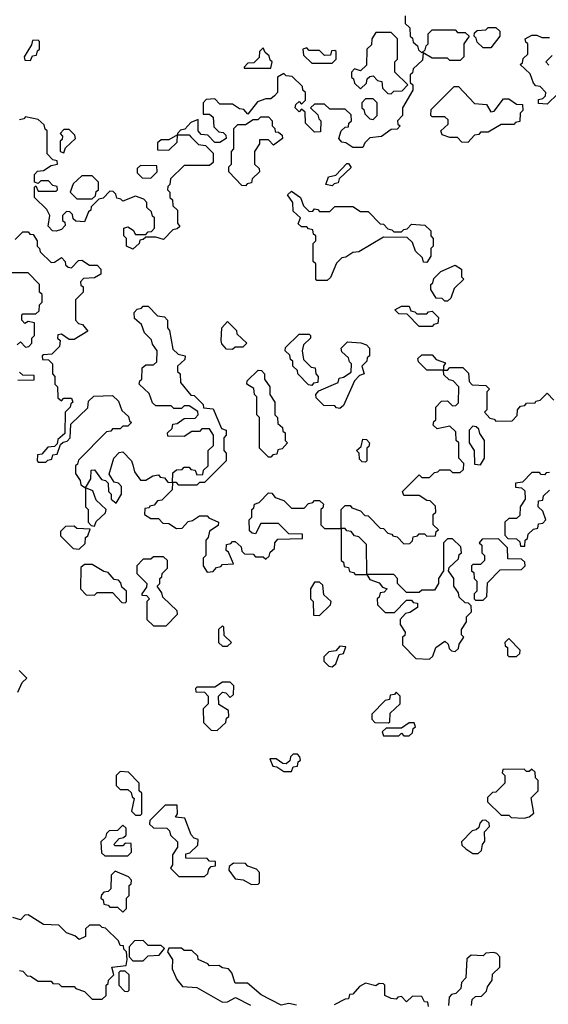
# Model space of a CAD drawing. Extents: x 2708302 to 2968450, y 494490 to 722710.
# Tile 277 of 284: x 2902922 to 2904990, y 683500 to 687350. Entities that reach past the tile are written whole.
import ezdxf

# ---------------------------------------------------------------- set-up
doc = ezdxf.new("R2010")
doc.units = 0

msp = doc.modelspace()

# ---------------------------------------------------------------- linework, layer by layer
at = {"layer": '0CON20XD'}
for points in [[(2904430, 687365), (2904430, 687335), (2904448.3, 687318.3), (2904450, 687285), (2904458.3, 687278.3), (2904461.7, 687261.7), (2904478.3, 687248.3), (2904481.7, 687231.7), (2904495, 687220), (2904508.3, 687231.7), (2904511.7, 687248.3), (2904520, 687255), (2904520, 687295), (2904535, 687310), (2904625, 687310), (2904635, 687300), (2904665, 687300), (2904680, 687285), (2904660, 687255), (2904660, 687205), (2904645, 687190), (2904605, 687190), (2904595, 687200), (2904535, 687200), (2904500, 687220), (2904498.3, 687191.7), (2904461.7, 687158.3), (2904458.3, 687141.7), (2904450, 687135), (2904450, 687105), (2904460, 687095), (2904460, 687075), (2904420, 687005), (2904420, 686975), (2904400, 686955), (2904401.7, 686941.7), (2904410, 686935), (2904398.3, 686921.7), (2904375, 686920), (2904337, 686893), (2904291.7, 686888.3), (2904271.7, 686868.3), (2904265, 686850), (2904225, 686850), (2904198.3, 686868.3), (2904181.7, 686871.7), (2904170, 686885), (2904180, 686915), (2904195, 686930), (2904208.3, 686931.7), (2904210, 686945), (2904220, 686955), (2904218.3, 686978.3), (2904195, 687000), (2904135, 687000), (2904115, 687020), (2904075, 687020), (2904060, 687005), (2904088.3, 686978.3), (2904091.7, 686961.7), (2904100, 686955), (2904098.3, 686911.7), (2904075, 686910), (2904040, 686945), (2904038.3, 686988.3), (2904025, 687000), (2904015, 686990), (2904000, 687005), (2904001.7, 687018.3), (2904015, 687030), (2904025, 687020), (2904040, 687035), (2904040, 687065), (2904030, 687075), (2904028.3, 687088.3), (2903988.3, 687128.3), (2903965, 687130), (2903955, 687140), (2903930, 687125), (2903930, 687065), (2903918.3, 687051.7), (2903905, 687040), (2903885, 687040), (2903851.7, 687028.3), (2903815, 686980), (2903798.3, 686998.3), (2903781.7, 687001.7), (2903755, 687020), (2903705, 687020), (2903685, 687040), (2903651.7, 687038.3), (2903640, 687025), (2903640, 686980), (2903665, 686980), (2903678.3, 686968.3), (2903681.7, 686931.7), (2903701.7, 686911.7), (2903718.3, 686908.3), (2903728.3, 686898.3), (2903730, 686885), (2903705, 686870), (2903685, 686870), (2903658.3, 686898.3), (2903631.7, 686901.7), (2903620, 686915), (2903620, 686960), (2903591.7, 686948.3), (2903568.3, 686921.7), (2903551.7, 686918.3), (2903540, 686905), (2903540, 686900), (2903585, 686900), (2903591.7, 686891.7)], [(2904765, 687240), (2904735, 687240), (2904711.7, 687261.7), (2904708.3, 687278.3), (2904700, 687285), (2904701.7, 687298.3), (2904711.7, 687308.3), (2904745, 687310), (2904755, 687320), (2904785, 687320), (2904800, 687305), (2904800, 687285), (2904765, 687240)], [(2902965, 687190), (2902971.7, 687208.3), (2902988.3, 687211.7), (2902991.7, 687228.3), (2903000, 687235), (2903000, 687265), (2902995, 687270), (2902971.7, 687268.3), (2902968.3, 687251.7), (2902940, 687205), (2902941.7, 687191.7), (2902965, 687190)], [(2904375, 687060), (2904385, 687070), (2904418.3, 687071.7), (2904440, 687095), (2904390, 687145), (2904390, 687185), (2904400, 687195), (2904400, 687275), (2904375, 687300), (2904315, 687300), (2904300, 687275), (2904298.3, 687251.7), (2904280, 687235), (2904278.3, 687171.7), (2904255, 687150), (2904231.7, 687158.3), (2904220, 687145), (2904220, 687125), (2904228.3, 687118.3), (2904231.7, 687101.7), (2904255, 687080), (2904278.3, 687101.7), (2904281.7, 687118.3), (2904291.7, 687128.3), (2904305, 687130), (2904321.7, 687111.7), (2904338.3, 687108.3), (2904341.7, 687081.7), (2904361.7, 687061.7), (2904375, 687060)], [(2904985, 687020), (2904951.7, 687021.7), (2904951.7, 687038.3), (2904968.3, 687041.7), (2904978.3, 687051.7), (2904980, 687065), (2904958.3, 687088.3), (2904941.7, 687091.7), (2904931.7, 687101.7), (2904918.3, 687138.3), (2904880, 687175), (2904888.3, 687181.7), (2904891.7, 687198.3), (2904910, 687215), (2904910, 687255), (2904901.7, 687261.7), (2904900, 687275), (2904925, 687290), (2904945, 687290), (2904965, 687280), (2904995, 687280)], [(2903905, 687160), (2903910, 687185), (2903901.7, 687191.7), (2903898.3, 687208.3), (2903881.7, 687221.7), (2903875, 687240), (2903860, 687225), (2903858.3, 687201.7), (2903838.3, 687181.7), (2903815, 687180), (2903800, 687165), (2903800, 687160), (2903905, 687160)], [(2904145, 687180), (2904160, 687195), (2904160, 687225), (2904155, 687230), (2904141.7, 687228.3), (2904138.3, 687211.7), (2904115, 687210), (2904095, 687230), (2904055, 687230), (2904045, 687240), (2904030, 687235), (2904031.7, 687211.7), (2904065, 687180), (2904145, 687180)], [(2905005, 687210), (2904980, 687185), (2904991.7, 687171.7)], [(2904675, 686870), (2904651.7, 686871.7), (2904635, 686890), (2904605, 686890), (2904575, 686900), (2904570, 686915), (2904598.3, 686941.7), (2904598.3, 686958.3), (2904585, 686970), (2904535, 686970), (2904530, 686975), (2904531.7, 686998.3), (2904621.7, 687088.3), (2904638.3, 687088.3), (2904701.7, 687021.7), (2904748.3, 687018.3), (2904765, 686990), (2904778.3, 686991.7), (2904815, 687040), (2904835, 687040), (2904865, 687020), (2904888.3, 687018.3), (2904890, 686995), (2904880, 686985), (2904878.3, 686951.7), (2904861.7, 686948.3), (2904855, 686940), (2904805, 686940), (2904755, 686910), (2904725, 686910), (2904718.3, 686901.7), (2904701.7, 686898.3), (2904675, 686870)], [(2904305, 686960), (2904320, 686975), (2904320, 687025), (2904305, 687040), (2904275, 687040), (2904260, 687025), (2904260, 687005), (2904268.3, 686998.3), (2904271.7, 686981.7), (2904291.7, 686961.7), (2904305, 686960)], [(2905028.3, 687061.7), (2904985, 687020)], [(2903591.7, 686891.7), (2903621.7, 686861.7), (2903648.3, 686858.3), (2903678.3, 686828.3), (2903678.3, 686791.7), (2903665, 686780), (2903565, 686780), (2903511.7, 686728.3), (2903510, 686705), (2903501.7, 686698.3), (2903500, 686685), (2903510, 686675), (2903510, 686655), (2903520, 686645), (2903521.7, 686621.7), (2903540, 686605), (2903540, 686555), (2903548.3, 686541.7), (2903538.3, 686531.7), (2903521.7, 686528.3), (2903485, 686490), (2903455, 686500), (2903415, 686500), (2903405, 686490), (2903391.7, 686488.3), (2903390, 686475), (2903365, 686452.5), (2903340, 686465), (2903340, 686495), (2903330, 686505), (2903330, 686535), (2903345, 686540), (2903366.4, 686526.4), (2903375, 686510), (2903415, 686510), (2903425, 686520), (2903438.3, 686521.7), (2903450, 686535), (2903450, 686575), (2903441.7, 686581.7), (2903438.3, 686598.3), (2903420, 686615), (2903420, 686635), (2903408.3, 686648.3), (2903375, 686660), (2903325, 686640), (2903318.3, 686648.3), (2903301.7, 686651.7), (2903298.3, 686668.3), (2903288.3, 686678.3), (2903275, 686680), (2903248.3, 686651.7), (2903231.7, 686648.3), (2903201.7, 686618.3), (2903200, 686605), (2903191.7, 686598.3), (2903175, 686560), (2903141.7, 686561.7), (2903131.7, 686571.7), (2903128.3, 686588.3), (2903118.3, 686598.3), (2903105, 686600), (2903090, 686585), (2903090, 686565), (2903098.3, 686558.3), (2903100, 686545), (2903085, 686530), (2903065, 686522.5), (2903050, 686525), (2903033, 686543), (2903040, 686585), (2903028.3, 686608.3), (2902980, 686655), (2902980, 686695), (2902985, 686700), (2902995, 686680), (2903065, 686680), (2903070, 686685), (2903068.3, 686698.3), (2903051.7, 686701.7), (2903035, 686720), (2903005, 686720), (2902995, 686710), (2902980, 686715), (2902980, 686745), (2902991.7, 686758.3), (2903015, 686760), (2903045, 686780), (2903070, 686785), (2903068.3, 686798.3), (2903051.7, 686801.7), (2903030, 686825), (2903030, 686915), (2903021.7, 686921.7), (2903018.3, 686938.3), (2902995, 686960), (2902945, 686970), (2902938.3, 686961.7), (2902921.7, 686958.3)], [(2903805, 686700), (2903791.7, 686701.7), (2903740, 686755), (2903740, 686775), (2903750, 686785), (2903750, 686835), (2903760, 686845), (2903760, 686925), (2903775, 686940), (2903805, 686940), (2903835, 686960), (2903855, 686960), (2903865, 686970), (2903895, 686970), (2903910, 686955), (2903910, 686935), (2903920, 686925), (2903921.7, 686911.7), (2903935, 686910), (2903948.3, 686898.3), (2903950, 686885), (2903915, 686860), (2903895, 686880), (2903860, 686880), (2903860, 686865), (2903840, 686835), (2903840, 686785), (2903858.3, 686768.3), (2903860, 686755), (2903831.7, 686728.3), (2903828.3, 686711.7), (2903811.7, 686708.3), (2903805, 686700)], [(2903095, 686830), (2903101.7, 686848.3), (2903140, 686885), (2903138.3, 686898.3), (2903115, 686920), (2903095, 686920), (2903080, 686905), (2903090, 686895), (2903088.3, 686881.7), (2903080, 686875), (2903080, 686835), (2903095, 686830)], [(2903505, 686840), (2903538.3, 686871.7), (2903540, 686900), (2903505, 686880), (2903475, 686880), (2903461.7, 686868.3), (2903461.7, 686841.7), (2903505, 686840)], [(2903435, 686730), (2903460, 686755), (2903458.3, 686778.3), (2903395, 686780), (2903381.7, 686768.3), (2903381.7, 686751.7), (2903401.7, 686731.7), (2903435, 686730)], [(2904145, 686700), (2904120, 686705), (2904130, 686735), (2904158.3, 686741.7), (2904201.7, 686788.3), (2904208.3, 686788.3), (2904218.3, 686771.7), (2904171.7, 686728.3), (2904168.3, 686711.7), (2904151.7, 686708.3), (2904145, 686700)], [(2903205, 686650), (2903218.3, 686661.7), (2903221.7, 686678.3), (2903230, 686685), (2903230, 686715), (2903205, 686740), (2903165, 686740), (2903131.7, 686708.3), (2903120, 686675), (2903145, 686650), (2903205, 686650)], [(2904125, 686330), (2904085, 686330), (2904080, 686335), (2904080, 686395), (2904070, 686405), (2904070, 686475), (2904080, 686485), (2904080, 686505), (2904071.7, 686511.7), (2904068.3, 686528.3), (2904051.7, 686531.7), (2904045, 686540), (2904025, 686540), (2904011.7, 686551.7), (2904020, 686575), (2903991.7, 686601.7), (2903990, 686635), (2903970, 686665), (2903985, 686680), (2904020, 686655), (2904031.7, 686621.7), (2904055, 686600), (2904068.3, 686601.7), (2904075, 686610), (2904088.3, 686608.3), (2904095, 686600), (2904135, 686600), (2904155, 686620), (2904225, 686620), (2904255, 686600), (2904285, 686600), (2904331.7, 686551.7), (2904345, 686550), (2904361.7, 686531.7), (2904378.3, 686528.3), (2904385, 686520), (2904415, 686520), (2904425, 686530), (2904438.3, 686531.7), (2904455, 686550), (2904507, 686547), (2904530, 686525), (2904530, 686505), (2904540, 686495), (2904540, 686465), (2904530, 686455), (2904530, 686425), (2904515, 686400), (2904501.7, 686401.7), (2904498.3, 686418.3), (2904470, 686445), (2904458.3, 686478.3), (2904438.3, 686498.3), (2904345, 686500), (2904248.3, 686441.7), (2904225, 686440), (2904198.3, 686421.7), (2904181.7, 686418.3), (2904161.7, 686398.3), (2904138.3, 686341.7), (2904125, 686330)], [(2902905, 686490), (2902935, 686520), (2902955, 686520), (2902961.7, 686511.7), (2902975, 686510), (2902990, 686485), (2902990, 686465), (2903000, 686455), (2903001.7, 686441.7), (2903045, 686400), (2903058.3, 686401.7), (2903085, 686420), (2903100, 686405), (2903101.7, 686391.7), (2903111.7, 686381.7), (2903125, 686380), (2903151.7, 686408.3), (2903165, 686410), (2903195, 686390), (2903225, 686390), (2903240, 686375), (2903240, 686355), (2903215, 686340), (2903171.7, 686338.3), (2903160, 686325), (2903161.7, 686311.7), (2903170, 686305), (2903170, 686285), (2903140, 686255), (2903140, 686175), (2903151.7, 686161.7), (2903168.3, 686158.3), (2903188.3, 686131.7), (2903135, 686100), (2903115, 686100), (2903085, 686120), (2903071.7, 686118.3), (2903070, 686105), (2903080, 686095), (2903078.3, 686071.7), (2903048.3, 686041.7), (2903015, 686040), (2903010, 686035), (2903011.7, 686021.7), (2903035, 686020), (2903050, 686005), (2903050, 685965), (2903060, 685955), (2903060, 685925), (2903070, 685915), (2903071.7, 685871.7), (2903085, 685860), (2903095, 685870), (2903125, 685870), (2903130, 685855), (2903121.7, 685848.3), (2903120, 685835), (2903100, 685815), (2903098.3, 685731.7), (2903071.7, 685708.3), (2903068.3, 685691.7), (2903058.3, 685681.7), (2903031.7, 685678.3), (2903008.3, 685651.7), (2902991.7, 685648.3), (2902990, 685625), (2902995, 685620), (2903025, 685620), (2903031.7, 685628.3), (2903048.3, 685631.7), (2903051.7, 685648.3), (2903068.3, 685651.7), (2903081.7, 685688.3), (2903091.7, 685698.3), (2903108.3, 685701.7), (2903120, 685715), (2903121.7, 685768.3), (2903188.3, 685831.7), (2903191.7, 685858.3), (2903211.7, 685878.3), (2903285, 685880), (2903308.3, 685858.3), (2903321.7, 685821.7), (2903348.3, 685798.3), (2903351.7, 685781.7), (2903360, 685775), (2903345, 685760), (2903325, 685760), (2903315, 685750), (2903285, 685750), (2903278.3, 685741.7), (2903261.7, 685738.3), (2903151.7, 685628.3), (2903148.3, 685611.7), (2903140, 685605), (2903140, 685575), (2903158.3, 685548.3), (2903161.7, 685531.7), (2903180, 685520), (2903200, 685555), (2903201.7, 685588.3), (2903215, 685590), (2903241.7, 685551.7), (2903258.3, 685548.3), (2903268.3, 685538.3), (2903270, 685505), (2903280, 685495), (2903280, 685475), (2903300, 685460), (2903320, 685495), (2903320, 685525), (2903308.3, 685538.3), (2903291.7, 685541.7), (2903272.5, 685572.5), (2903290, 685635), (2903311.7, 685658.3), (2903325, 685660), (2903360, 685625), (2903365, 685610)], [(2904595, 686250), (2904585, 686250), (2904575, 686260), (2904551.7, 686261.7), (2904530, 686295), (2904530, 686315), (2904538.3, 686321.7), (2904541.7, 686338.3), (2904570, 686365), (2904625, 686390), (2904650, 686375), (2904650, 686345), (2904660, 686335), (2904621.7, 686298.3), (2904608.3, 686261.7), (2904595, 686250)], [(2902911.7, 686078.3), (2902925, 686090), (2902945, 686070), (2902958.3, 686071.7), (2902970, 686085), (2902970, 686105), (2902980, 686115), (2902980, 686165), (2902955, 686170), (2902941.7, 686161.7), (2902930, 686175), (2902930, 686195), (2902935, 686200), (2902985, 686200), (2902998.3, 686211.7), (2903000, 686235), (2903010, 686245), (2903010, 686275), (2903000, 686285), (2903000, 686315), (2902955, 686360), (2902865, 686360)], [(2903365, 685610), (2903371.7, 685581.7), (2903395, 685550), (2903415, 685550), (2903443, 685567), (2903465, 685570), (2903471.7, 685561.7), (2903488.3, 685558.3), (2903501.7, 685541.7), (2903520, 685540), (2903521.7, 685578.3), (2903535, 685590), (2903558.3, 685591.7), (2903565, 685600), (2903585, 685600), (2903591.7, 685591.7), (2903608.3, 685588.3), (2903615, 685570), (2903638.3, 685571.7), (2903641.7, 685588.3), (2903660, 685605), (2903660, 685665), (2903680, 685685), (2903680, 685725), (2903665, 685750), (2903635, 685750), (2903625, 685740), (2903595, 685740), (2903565, 685720), (2903501.7, 685721.7), (2903500, 685735), (2903518.3, 685751.7), (2903521.7, 685768.3), (2903538.3, 685771.7), (2903565, 685790), (2903608.3, 685791.7), (2903620, 685805), (2903618.3, 685818.3), (2903585, 685840), (2903565, 685840), (2903555, 685830), (2903525, 685830), (2903515, 685840), (2903455, 685840), (2903441.7, 685851.7), (2903428.3, 685888.3), (2903390, 685925), (2903391.7, 685938.3), (2903400, 685945), (2903401.7, 685988.3), (2903415, 686000), (2903445, 686000), (2903458.3, 686011.7), (2903460, 686055), (2903441.7, 686081.7), (2903438.3, 686098.3), (2903410, 686125), (2903398.3, 686158.3), (2903371.7, 686181.7), (2903370, 686205), (2903381.7, 686218.3), (2903398.3, 686221.7), (2903405, 686230), (2903425, 686230), (2903461.7, 686191.7), (2903488.3, 686188.3), (2903500, 686175), (2903500, 686145), (2903507.5, 686135), (2903521.7, 686061.7), (2903541.7, 686041.7), (2903570, 686035), (2903568.3, 686021.7), (2903540, 685995), (2903540, 685975), (2903550, 685965), (2903551.7, 685931.7), (2903591.7, 685881.7), (2903605, 685880), (2903640, 685845), (2903641.7, 685831.7), (2903678.3, 685828.3), (2903711.7, 685751.7), (2903730, 685745), (2903730, 685725), (2903720, 685715), (2903720, 685665), (2903730, 685655), (2903730, 685625), (2903645, 685540), (2903625, 685540), (2903615, 685530), (2903545, 685530), (2903535, 685540), (2903520, 685540), (2903518.3, 685511.7), (2903478.3, 685471.7), (2903461.7, 685468.3), (2903448.3, 685451.7), (2903431.7, 685448.3), (2903428.3, 685441.7), (2903411.7, 685438.3), (2903410, 685415), (2903435, 685400), (2903465, 685400), (2903481.7, 685381.7), (2903505, 685380), (2903535, 685360), (2903558.3, 685361.7), (2903581.7, 685388.3), (2903598.3, 685391.7), (2903625, 685410), (2903655, 685410), (2903661.7, 685401.7), (2903700, 685385), (2903698.3, 685371.7), (2903665, 685350), (2903660, 685325), (2903650, 685315), (2903650, 685255), (2903640, 685245), (2903640, 685215), (2903655, 685190), (2903678.3, 685191.7), (2903691.7, 685208.3), (2903708.3, 685211.7), (2903715, 685220), (2903758.3, 685221.7), (2903738.3, 685268.3), (2903730, 685275), (2903731.7, 685298.3), (2903748.3, 685301.7), (2903755, 685310), (2903765, 685310), (2903788.3, 685288.3), (2903791.7, 685271.7), (2903801.7, 685261.7), (2903835, 685260), (2903845, 685250), (2903875, 685250), (2903885, 685240), (2903898.3, 685251.7), (2903901.7, 685268.3), (2903918.3, 685281.7), (2903920, 685305), (2903931.7, 685318.3), (2904028.3, 685321.7), (2904028.3, 685338.3), (2903975, 685340), (2903935, 685380), (2903865, 685380), (2903845, 685340), (2903831.7, 685341.7), (2903821.7, 685351.7), (2903820, 685395), (2903830, 685405), (2903830, 685435), (2903838.3, 685441.7), (2903840, 685455), (2903858.3, 685461.7), (2903895, 685500), (2903908.3, 685498.3), (2903921.7, 685481.7), (2903955, 685470), (2903985, 685440), (2904035, 685440), (2904051.7, 685458.3), (2904068.3, 685461.7), (2904075, 685470), (2904095, 685470), (2904110, 685455), (2904108.3, 685441.7), (2904100, 685435), (2904100, 685375), (2904115, 685360), (2904180, 685360), (2904180, 685435), (2904195, 685450), (2904215, 685450), (2904221.7, 685441.7), (2904255, 685430), (2904271.7, 685411.7), (2904285, 685410), (2904331.7, 685361.7), (2904345, 685360), (2904361.7, 685341.7), (2904378.3, 685338.3), (2904381.7, 685331.7), (2904398.3, 685328.3), (2904425, 685300), (2904448.3, 685301.7), (2904458.3, 685311.7), (2904461.7, 685328.3), (2904478.3, 685331.7), (2904485, 685340), (2904505, 685340), (2904515, 685330), (2904548.3, 685331.7), (2904551.7, 685348.3), (2904560, 685355), (2904540, 685375), (2904540, 685415), (2904550, 685425), (2904548.3, 685448.3), (2904528.3, 685468.3), (2904515, 685470), (2904485, 685490), (2904425, 685490), (2904420, 685505), (2904485, 685570), (2904495, 685560), (2904525, 685560), (2904545, 685580), (2904558.3, 685581.7), (2904565, 685590), (2904605, 685590), (2904615, 685580), (2904645, 685580), (2904658.3, 685591.7), (2904660, 685615), (2904640, 685635), (2904640, 685695), (2904630, 685705), (2904628.3, 685738.3), (2904605, 685760), (2904555, 685750), (2904540, 685765), (2904541.7, 685778.3), (2904550, 685785), (2904550, 685835), (2904571.7, 685858.3), (2904595, 685860), (2904615, 685840), (2904628.3, 685841.7), (2904638.3, 685851.7), (2904640, 685915), (2904618.3, 685938.3), (2904601.7, 685941.7), (2904581.7, 685961.7), (2904580, 685980), (2904515, 685980), (2904481.7, 686011.7), (2904480, 686025), (2904495, 686040), (2904535, 686040), (2904551.7, 686021.7), (2904588.3, 686008.3), (2904580, 685995), (2904580, 685980), (2904595, 685980), (2904605, 685990), (2904655, 685990), (2904678.3, 685968.3), (2904680, 685935), (2904691.7, 685921.7), (2904745, 685920), (2904760, 685905), (2904750, 685895), (2904750, 685825), (2904740, 685815), (2904761.7, 685791.7), (2904778.3, 685788.3), (2904785, 685780), (2904848.3, 685781.7), (2904868.3, 685801.7), (2904870, 685825), (2904881.7, 685838.3), (2904898.3, 685841.7), (2904905, 685850), (2904938.3, 685851.7), (2904941.7, 685858.3), (2904958.3, 685861.7), (2904985, 685890), (2905011.7, 685861.7)], [(2904535, 686150), (2904485, 686150), (2904438.3, 686198.3), (2904405, 686200), (2904390, 686215), (2904415, 686230), (2904445, 686230), (2904451.7, 686211.7), (2904468.3, 686208.3), (2904475, 686200), (2904515, 686200), (2904521.7, 686208.3), (2904535, 686210), (2904560, 686185), (2904558.3, 686161.7), (2904541.7, 686158.3), (2904535, 686150)], [(2903755, 686060), (2903731.7, 686061.7), (2903713, 686083), (2903710, 686095), (2903712.5, 686145), (2903735, 686170), (2903770, 686135), (2903771.7, 686121.7), (2903810, 686085), (2903795, 686070), (2903765, 686070), (2903755, 686060)], [(2904065, 685920), (2904051.7, 685921.7), (2904010, 685965), (2904008.3, 685978.3), (2903990, 685995), (2903990, 686015), (2903981.7, 686021.7), (2903978.3, 686038.3), (2903960, 686055), (2903961.7, 686068.3), (2904015, 686120), (2904055, 686120), (2904060, 686115), (2904060, 686105), (2904031.7, 686078.3), (2904027.5, 686055), (2904031.7, 686021.7), (2904061.7, 685991.7), (2904078.3, 685988.3), (2904080, 685965), (2904090, 685955), (2904088.3, 685931.7), (2904071.7, 685928.3), (2904065, 685920)], [(2904175, 685830), (2904161.7, 685831.7), (2904155, 685840), (2904111.7, 685841.7), (2904081.7, 685871.7), (2904080, 685885), (2904091.7, 685898.3), (2904168.3, 685931.7), (2904171.7, 685948.3), (2904188.3, 685951.7), (2904218.3, 685971.7), (2904220, 686005), (2904211.7, 686011.7), (2904208.3, 686028.3), (2904181.7, 686051.7), (2904180, 686065), (2904205, 686090), (2904257, 686087), (2904278.3, 686078.3), (2904290, 686065), (2904290, 686035), (2904281.7, 686028.3), (2904280, 686015), (2904260, 685995), (2904270, 685965), (2904251.7, 685958.3), (2904231.7, 685938.3), (2904188.3, 685841.7), (2904175, 685830)], [(2902915, 685940), (2902978.3, 685941.7), (2902978.3, 685958.3), (2902935, 685960), (2902921.7, 685971.7)], [(2903905, 685640), (2903895, 685640), (2903860, 685675), (2903860, 685795), (2903850, 685805), (2903850, 685875), (2903840, 685885), (2903838.3, 685908.3), (2903810, 685925), (2903811.7, 685938.3), (2903855, 685980), (2903868.3, 685978.3), (2903880, 685965), (2903880, 685945), (2903900, 685915), (2903900, 685885), (2903920, 685855), (2903920, 685805), (2903930, 685795), (2903931.7, 685771.7), (2903950, 685755), (2903951.7, 685741.7), (2903960, 685735), (2903960, 685705), (2903970, 685695), (2903948.3, 685671.7), (2903931.7, 685668.3), (2903928.3, 685651.7), (2903911.7, 685648.3), (2903905, 685640)], [(2904725, 685610), (2904740, 685635), (2904740, 685705), (2904721.7, 685731.7), (2904718.3, 685748.3), (2904708.3, 685758.3), (2904695, 685760), (2904680, 685745), (2904680, 685695), (2904700, 685665), (2904701.7, 685611.7), (2904725, 685610)], [(2904275, 685620), (2904261.7, 685621.7), (2904251.7, 685631.7), (2904250, 685655), (2904240, 685665), (2904258.3, 685681.7), (2904265, 685710), (2904278.3, 685708.3), (2904290, 685695), (2904288.3, 685681.7), (2904280, 685675), (2904280, 685625), (2904275, 685620)], [(2904995, 685580), (2904981.7, 685578.3), (2904975, 685570), (2904961.7, 685571.7), (2904955, 685580), (2904925, 685580), (2904888.3, 685541.7), (2904861.7, 685538.3), (2904861.7, 685521.7), (2904885, 685520), (2904898.3, 685508.3), (2904900, 685475), (2904880, 685445), (2904878.3, 685411.7), (2904865, 685400), (2904835, 685400), (2904820, 685385), (2904820, 685335), (2904831.7, 685321.7), (2904865, 685320), (2904878.3, 685308.3), (2904881.7, 685291.7), (2904898.3, 685291.7), (2904900, 685315), (2904908.3, 685321.7), (2904911.7, 685338.3), (2904931.7, 685358.3), (2904948.3, 685361.7), (2904951.7, 685378.3), (2904968.3, 685381.7), (2904980, 685395), (2904968.3, 685428.3), (2904950, 685445), (2904951.7, 685468.3), (2904968.3, 685471.7), (2904971.7, 685488.3), (2904995, 685510)], [(2903215, 685370), (2903221.7, 685388.3), (2903258.3, 685421.7), (2903260, 685435), (2903221.7, 685471.7), (2903208.3, 685508.3), (2903180, 685520), (2903180, 685445), (2903190, 685435), (2903190, 685385), (2903201.7, 685371.7), (2903215, 685370)], [(2903155, 685280), (2903178.3, 685301.7), (2903180, 685325), (2903188.3, 685331.7), (2903198.3, 685358.3), (2903145, 685360), (2903135, 685370), (2903101.7, 685368.3), (2903081.7, 685348.3), (2903081.7, 685331.7), (2903131.7, 685281.7), (2903155, 685280)], [(2904280, 685180), (2904278.3, 685298.3), (2904248.3, 685328.3), (2904231.7, 685331.7), (2904218.3, 685348.3), (2904201.7, 685351.7), (2904195, 685360), (2904180, 685360), (2904180, 685235), (2904188.3, 685228.3), (2904191.7, 685211.7), (2904208.3, 685208.3), (2904211.7, 685191.7), (2904228.3, 685188.3), (2904235, 685180), (2904275, 685180), (2904280, 685180)], [(2904525, 684850), (2904538.3, 684861.7), (2904550, 684895), (2904585, 684920), (2904598.3, 684908.3), (2904601.7, 684891.7), (2904611.7, 684881.7), (2904625, 684880), (2904638.3, 684891.7), (2904641.7, 684908.3), (2904660, 684935), (2904650, 684945), (2904650, 684965), (2904670, 684995), (2904670, 685015), (2904690, 685035), (2904688.3, 685058.3), (2904678.3, 685068.3), (2904665, 685070), (2904641.7, 685091.7), (2904638.3, 685108.3), (2904620, 685135), (2904620, 685165), (2904600, 685195), (2904601.7, 685208.3), (2904638.3, 685241.7), (2904641.7, 685258.3), (2904650, 685265), (2904648.3, 685288.3), (2904615, 685320), (2904595, 685320), (2904580, 685305), (2904580, 685195), (2904560, 685165), (2904560, 685145), (2904545, 685120), (2904495, 685120), (2904485, 685110), (2904435, 685110), (2904400, 685145), (2904400, 685165), (2904385, 685180), (2904280, 685180), (2904291.7, 685161.7), (2904328.3, 685148.3), (2904341.7, 685131.7), (2904360, 685125), (2904348.3, 685111.7), (2904331.7, 685108.3), (2904328.3, 685091.7), (2904320, 685085), (2904321.7, 685061.7), (2904351.7, 685031.7), (2904388.3, 685031.7), (2904435, 685080), (2904455, 685080), (2904461.7, 685071.7), (2904478.3, 685068.3), (2904478.3, 685051.7), (2904448.3, 685031.7), (2904431.7, 685028.3), (2904410, 685005), (2904410, 684985), (2904430, 684955), (2904428.3, 684941.7), (2904420, 684935), (2904420, 684905), (2904471.7, 684851.7), (2904525, 684850)], [(2904735, 685080), (2904750, 685095), (2904751.7, 685148.3), (2904801.7, 685198.3), (2904885, 685200), (2904900, 685215), (2904898.3, 685228.3), (2904885, 685240), (2904831.7, 685241.7), (2904830, 685285), (2904795, 685320), (2904731.7, 685318.3), (2904720, 685305), (2904730, 685295), (2904730, 685265), (2904740, 685255), (2904740, 685235), (2904725, 685220), (2904695, 685220), (2904690, 685215), (2904690, 685195), (2904698.3, 685188.3), (2904700, 685165), (2904710, 685155), (2904710, 685115), (2904700, 685105), (2904700, 685085), (2904705, 685080), (2904735, 685080)], [(2903495, 684980), (2903540, 685025), (2903538.3, 685038.3), (2903481.7, 685091.7), (2903478.3, 685108.3), (2903460, 685135), (2903470, 685145), (2903470, 685165), (2903478.3, 685171.7), (2903480, 685185), (2903500, 685205), (2903500, 685235), (2903485, 685250), (2903445, 685250), (2903435, 685240), (2903405, 685240), (2903380, 685215), (2903380, 685185), (2903420, 685145), (2903418.3, 685131.7), (2903400, 685105), (2903400, 685100), (2903418.3, 685098.3), (2903430, 685085), (2903420, 685075), (2903420, 685005), (2903445, 684980), (2903495, 684980)], [(2903335, 685070), (2903340, 685075), (2903340, 685115), (2903321.7, 685131.7), (2903318.3, 685148.3), (2903308.3, 685158.3), (2903291.7, 685161.7), (2903268.3, 685188.3), (2903251.7, 685191.7), (2903205, 685220), (2903175, 685220), (2903161.7, 685208.3), (2903160, 685125), (2903181.7, 685101.7), (2903215, 685100), (2903225, 685110), (2903285, 685110), (2903321.7, 685071.7), (2903335, 685070)], [(2904095, 685020), (2904138.3, 685061.7), (2904140, 685075), (2904111.7, 685101.7), (2904108.3, 685138.3), (2904095, 685150), (2904075, 685150), (2904060, 685125), (2904060, 685085), (2904070, 685075), (2904071.7, 685021.7), (2904095, 685020)], [(2903735, 684900), (2903750, 684915), (2903721.7, 684941.7), (2903720, 684975), (2903715, 684980), (2903700, 684965), (2903700, 684915), (2903715, 684900), (2903735, 684900)], [(2904865, 684860), (2904878.3, 684871.7), (2904880, 684885), (2904835, 684930), (2904820, 684915), (2904821.7, 684901.7), (2904830, 684895), (2904830, 684865), (2904835, 684860), (2904865, 684860)], [(2904145, 684820), (2904158.3, 684831.7), (2904171.7, 684868.3), (2904188.3, 684871.7), (2904198.3, 684898.3), (2904175, 684900), (2904158.3, 684881.7), (2904131.7, 684878.3), (2904111.7, 684858.3), (2904111.7, 684841.7), (2904131.7, 684821.7), (2904145, 684820)], [(2902915, 684720), (2902931.7, 684758.3), (2902950, 684775), (2902920, 684805)], [(2903695, 684570), (2903728.3, 684601.7), (2903731.7, 684618.3), (2903740, 684625), (2903738.3, 684648.3), (2903701.7, 684671.7), (2903700, 684705), (2903715, 684720), (2903728.3, 684718.3), (2903745, 684700), (2903758.3, 684711.7), (2903760, 684745), (2903745, 684760), (2903715, 684760), (2903685, 684740), (2903615, 684740), (2903610, 684735), (2903611.7, 684721.7), (2903645, 684720), (2903660, 684705), (2903660, 684675), (2903640, 684655), (2903641.7, 684601.7), (2903671.7, 684571.7), (2903695, 684570)], [(2904365, 684600), (2904370, 684605), (2904371.7, 684638.3), (2904410, 684675), (2904410, 684705), (2904395, 684720), (2904388.3, 684711.7), (2904371.7, 684708.3), (2904368.3, 684691.7), (2904351.7, 684688.3), (2904300, 684635), (2904300, 684615), (2904311.7, 684601.7), (2904365, 684600)], [(2904445, 684550), (2904458.3, 684561.7), (2904461.7, 684578.3), (2904470, 684585), (2904465, 684600), (2904445, 684600), (2904415, 684580), (2904355, 684580), (2904340, 684565), (2904345, 684550), (2904405, 684550), (2904415, 684560), (2904425, 684550), (2904445, 684550)], [(2903985, 684410), (2903991.7, 684428.3), (2904008.3, 684431.7), (2904011.7, 684448.3), (2904020, 684455), (2904018.3, 684468.3), (2904008.3, 684478.3), (2903991.7, 684478.3), (2903981.7, 684468.3), (2903978.3, 684451.7), (2903965, 684440), (2903951.7, 684441.7), (2903925, 684460), (2903900, 684460), (2903911.7, 684431.7), (2903928.3, 684428.3), (2903955, 684410), (2903985, 684410)], [(2904895, 684227.5), (2904915, 684232.5), (2904933, 684247), (2904923, 684307), (2904950, 684335), (2904950, 684375), (2904940, 684385), (2904938.3, 684408.3), (2904925, 684420), (2904915, 684410), (2904905, 684410), (2904895, 684420), (2904811.7, 684418.3), (2904810, 684405), (2904820, 684395), (2904820, 684365), (2904785, 684330), (2904771.7, 684328.3), (2904751.7, 684308.3), (2904751.7, 684291.7), (2904805, 684240), (2904835, 684240), (2904845, 684230), (2904895, 684227.5)], [(2903395, 684240), (2903400, 684245), (2903400, 684325), (2903390, 684335), (2903390, 684365), (2903348.3, 684408.3), (2903315, 684410), (2903300, 684395), (2903300, 684355), (2903315, 684340), (2903345, 684340), (2903358.3, 684328.3), (2903361.7, 684311.7), (2903370, 684305), (2903360, 684255), (2903375, 684240), (2903395, 684240)], [(2903645, 684000), (2903658.3, 684011.7), (2903661.7, 684028.3), (2903671.7, 684038.3), (2903688.3, 684041.7), (2903688.3, 684058.3), (2903665, 684060), (2903655, 684070), (2903571.7, 684071.7), (2903571.7, 684088.3), (2903588.3, 684091.7), (2903618.3, 684121.7), (2903620, 684145), (2903605, 684150), (2903593, 684163), (2903568.3, 684228.3), (2903531.7, 684231.7), (2903540, 684245), (2903538.3, 684278.3), (2903491.7, 684278.3), (2903431.7, 684218.3), (2903430, 684205), (2903445, 684190), (2903498.3, 684188.3), (2903508.3, 684178.3), (2903511.7, 684161.7), (2903540, 684135), (2903540, 684115), (2903520, 684085), (2903520, 684045), (2903511.7, 684031.7), (2903545, 684000), (2903645, 684000)], [(2903345, 684080), (2903360, 684095), (2903358.3, 684128.3), (2903335, 684130), (2903325, 684120), (2903295, 684120), (2903290, 684125), (2903311.7, 684148.3), (2903328.3, 684151.7), (2903338.3, 684161.7), (2903338.3, 684188.3), (2903325, 684200), (2903305, 684180), (2903271.7, 684178.3), (2903261.7, 684168.3), (2903258.3, 684151.7), (2903240, 684135), (2903241.7, 684091.7), (2903255, 684080), (2903345, 684080)], [(2904715, 684090), (2904728.3, 684101.7), (2904732.5, 684125), (2904741.7, 684138.3), (2904740, 684175), (2904760, 684195), (2904758.3, 684208.3), (2904745, 684220), (2904731.7, 684218.3), (2904721.7, 684208.3), (2904718.3, 684191.7), (2904708.3, 684181.7), (2904691.7, 684178.3), (2904650, 684135), (2904651.7, 684121.7), (2904667.5, 684107.5), (2904695, 684090), (2904715, 684090)], [(2903828.3, 683968.3), (2903855, 683970), (2903860, 683975), (2903860, 684015), (2903848.3, 684028.3), (2903815, 684040), (2903805, 684050), (2903758.3, 684051.7), (2903741.7, 684038.3), (2903740, 684025), (2903765, 683990), (2903796.4, 683986.4), (2903828.3, 683968.3)], [(2903325, 683860), (2903340, 683875), (2903340, 683915), (2903350, 683925), (2903350, 683965), (2903358.3, 683971.7), (2903360, 683985), (2903348.3, 683998.3), (2903295, 684020), (2903280, 684005), (2903278.3, 683951.7), (2903268.3, 683941.7), (2903251.7, 683938.3), (2903241.7, 683928.3), (2903240, 683915), (2903248.3, 683908.3), (2903251.7, 683891.7), (2903268.3, 683888.3), (2903275, 683880), (2903305, 683880), (2903325, 683860)], [(2902921.7, 683631.7), (2902935, 683630), (2902951.7, 683611.7), (2902965, 683610), (2902995, 683590), (2903045, 683590), (2903051.7, 683581.7), (2903075, 683580), (2903085, 683570), (2903135, 683570), (2903141.7, 683561.7), (2903175, 683550), (2903205, 683520), (2903245, 683520), (2903260, 683535), (2903260, 683575), (2903268.3, 683581.7), (2903270, 683595), (2903290, 683615), (2903282.5, 683645), (2903338.3, 683651.7), (2903342.5, 683675), (2903340, 683705), (2903330, 683715), (2903328.3, 683728.3), (2903315, 683730), (2903308.3, 683748.3), (2903258.3, 683798.3), (2903245, 683800), (2903235, 683810), (2903195, 683810), (2903180, 683795), (2903180, 683765), (2903155, 683753.8), (2903138.3, 683768.3), (2903105, 683780), (2903075, 683810), (2903015, 683812.5), (2902955, 683850), (2902941.7, 683848.3), (2902925, 683830), (2902895, 683840)], [(2903405, 683670), (2903425, 683690), (2903468.3, 683691.7), (2903488.3, 683718.3), (2903475, 683730), (2903425, 683730), (2903405, 683750), (2903371.7, 683748.3), (2903350, 683725), (2903350, 683685), (2903365, 683670), (2903405, 683670)], [(2904005, 683496.2), (2903975, 683503.8), (2903945, 683496.2), (2903866.4, 683536.4), (2903813.3, 683583.3), (2903765, 683582.5), (2903752.5, 683622.5), (2903738.3, 683638.3), (2903715, 683642.5), (2903701.7, 683651.7), (2903665, 683650), (2903658.3, 683658.3), (2903620, 683675), (2903618.3, 683688.3), (2903595, 683710), (2903565, 683710), (2903555, 683720), (2903505, 683720), (2903500, 683705), (2903520, 683675), (2903518.3, 683638.3), (2903536.4, 683596.4), (2903559.3, 683569.3), (2903615, 683566.2), (2903715, 683508.8), (2903735, 683510), (2903766.4, 683526.4)], [(2904690, 683495), (2904691.7, 683518.3), (2904705, 683530), (2904728.3, 683531.7), (2904748.3, 683551.7), (2904751.7, 683568.3), (2904770, 683595), (2904771.7, 683618.3), (2904800, 683645), (2904800, 683685), (2904788.3, 683698.3), (2904775, 683702.5), (2904745, 683700), (2904735, 683690), (2904688.3, 683691.7), (2904671.7, 683678.3), (2904667, 683603), (2904650, 683585), (2904648.3, 683561.7), (2904628.3, 683541.7), (2904611.7, 683538.3), (2904601.7, 683528.3), (2904600, 683495)], [(2903345, 683550), (2903350, 683555), (2903350, 683615), (2903335, 683630), (2903315, 683630), (2903310, 683625), (2903310, 683575), (2903331.7, 683551.7), (2903345, 683550)], [(2904521.7, 683491.7), (2904518.3, 683508.3), (2904505, 683510), (2904495, 683530), (2904458.3, 683531.7), (2904435, 683510), (2904415, 683530), (2904401.7, 683528.3), (2904395, 683520), (2904375, 683522.5), (2904350, 683535), (2904350, 683575), (2904345, 683580), (2904328.3, 683581.7), (2904315, 683572.5), (2904275, 683582.5), (2904250.7, 683569.3), (2904225, 683540), (2904211.7, 683538.3), (2904208.3, 683521.7), (2904195, 683520), (2904151.7, 683498.3)], [(2903766.4, 683526.4), (2903825, 683496.7)]]:
    msp.add_lwpolyline(points, dxfattribs=at)

doc.saveas('drawing.dxf')
